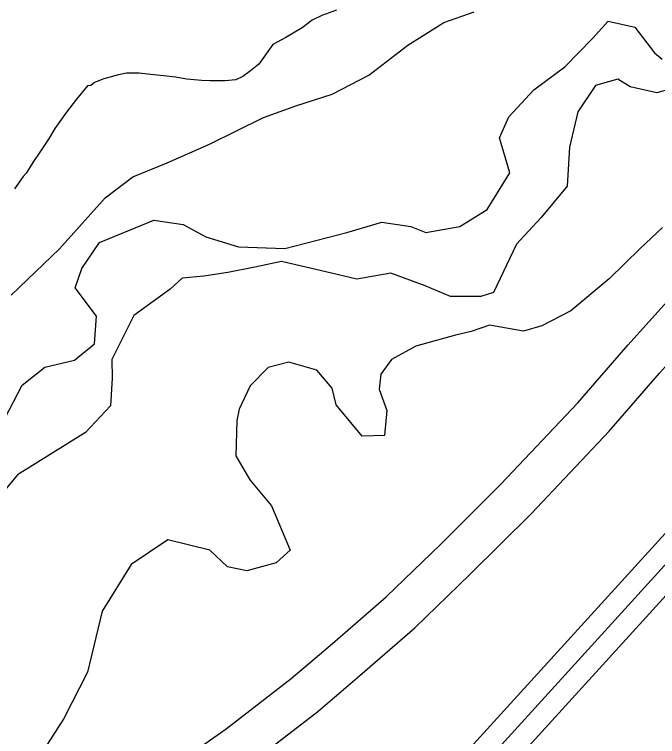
# Model space of a CAD drawing. Extents: x 3313442 to 3351311, y 721974 to 747360.
# Drawn here: x 3324640 to 3325097, y 736444 to 736957 of the extents above; entities that cross this region are included whole.
import ezdxf

# ---------------------------------------------------------------- set-up
doc = ezdxf.new("R2010")
doc.units = 0
for name, color, linetype in [('V-ROAD-CNTR', 7, 'Continuous'), ('V-SITE-VEGE', 7, 'Continuous'), ('V-TOPO-SHOR', 7, 'Continuous')]:
    doc.layers.add(name, color=color, linetype=linetype)

msp = doc.modelspace()

# ---------------------------------------------------------------- linework, layer by layer
at = {"layer": 'V-ROAD-CNTR'}
for points in [[(3324733.57, 736409.52), (3324789.99, 736449.21), (3324836.31, 736484.99), (3324865.7, 736509.88), (3324903.97, 736543.25), (3324942.4, 736580.33), (3324985.38, 736623.18), (3325040.09, 736681.17), (3325075.73, 736721.99), (3325105.8, 736755.46), (3325136.48, 736789.91), (3325170.32, 736828.91), (3325216.11, 736881.79), (3325252.67, 736923.4), (3325268.43, 736941.13), (3325279.3, 736954.45), (3325298.96, 736977.11)], [(3324807.8, 736425.06), (3324855.19, 736461.67), (3324885.25, 736487.13), (3324924.25, 736521.13), (3324963.4, 736558.91), (3325006.88, 736602.25), (3325062.31, 736661), (3325098.19, 736702.1), (3325128.16, 736735.46), (3325159.01, 736770.11), (3325192.98, 736809.26), (3325238.72, 736862.07), (3325275.15, 736903.53), (3325291.28, 736921.67), (3325302.26, 736935.14), (3325308.37, 736942.18)], [(3325126.26, 736614.53), (3324903.84, 736370.09)], [(3325137.35, 736604.43), (3324914.94, 736359.99)], [(3325148.45, 736594.34), (3324926.03, 736349.9)]]:
    msp.add_lwpolyline(points, dxfattribs=at)
at = {"layer": 'V-SITE-VEGE'}
for p, q in [((3324944.77, 736951.56), (3324966.5, 736959.11)), ((3324919.29, 736935.43), (3324944.77, 736951.56)), ((3324891.5, 736913.97), (3324919.29, 736935.43)), ((3324865.41, 736900.49), (3324891.5, 736913.97)), ((3324839.57, 736892.31), (3324865.41, 736900.49)), ((3324816.67, 736883.86), (3324839.57, 736892.31)), ((3324778.26, 736864.96), (3324816.67, 736883.86)), ((3324748.04, 736851.73), (3324778.26, 736864.96)), ((3324723.69, 736841.8), (3324748.04, 736851.73)), ((3324704.09, 736826.9), (3324723.69, 736841.8)), ((3324671.72, 736790.68), (3324704.09, 736826.9)), ((3325100.39, 736805.69), (3325084.33, 736790.82)), ((3324637.27, 736757.68), (3324671.72, 736790.68)), ((3325084.33, 736790.82), (3325062.43, 736769.13)), ((3325062.43, 736769.13), (3325035.24, 736746.5)), ((3325035.24, 736746.5), (3325014.43, 736735.72)), ((3324977.32, 736736.27), (3324964.4, 736731.74)), ((3325001.5, 736732.07), (3324977.32, 736736.27)), ((3325014.43, 736735.72), (3325001.5, 736732.07)), ((3324964.4, 736731.74), (3324953.23, 736729.28)), ((3324953.23, 736729.28), (3324925.03, 736721.37)), ((3324925.03, 736721.37), (3324907.74, 736711.79)), ((3324834.71, 736709.97), (3324820.02, 736706.3)), ((3324854.5, 736704.25), (3324834.71, 736709.97)), ((3324907.74, 736711.79), (3324900.17, 736701.42)), ((3324820.02, 736706.3), (3324807.18, 736693.23)), ((3324865.51, 736691.39), (3324854.5, 736704.25)), ((3324900.17, 736701.42), (3324898.79, 736690.8)), ((3324807.18, 736693.23), (3324799.38, 736676.66)), ((3324868.27, 736679.63), (3324865.51, 736691.39)), ((3324898.79, 736690.8), (3324904.23, 736675.54)), ((3324886.72, 736657.42), (3324868.27, 736679.63)), ((3324799.38, 736676.66), (3324797.69, 736668.41)), ((3324904.23, 736675.54), (3324902.62, 736657.85)), ((3324797.69, 736668.41), (3324797.02, 736643.36)), ((3324902.62, 736657.85), (3324886.72, 736657.42)), ((3324797.02, 736643.36), (3324806.89, 736626.37)), ((3324806.89, 736626.37), (3324822.37, 736607.96)), ((3324822.37, 736607.96), (3324835.61, 736576.27)), ((3324748.67, 736583.74), (3324722.61, 736566.13)), ((3324778.48, 736576.35), (3324748.67, 736583.74)), ((3324790.95, 736564.38), (3324778.48, 736576.35)), ((3324835.61, 736576.27), (3324825.68, 736567.34)), ((3324722.61, 736566.13), (3324702, 736532.96)), ((3324825.68, 736567.34), (3324804.82, 736561.56)), ((3324804.82, 736561.56), (3324790.95, 736564.38)), ((3324702, 736532.96), (3324691.49, 736489.58)), ((3324691.49, 736489.58), (3324674.7, 736456.74)), ((3324674.7, 736456.74), (3324641.88, 736405.79))]:
    msp.add_line(p, q, dxfattribs=at)
msp.add_lwpolyline([(3324868.59, 736960.18), (3324858.1, 736956.4), (3324851.29, 736953.22), (3324844.23, 736947.76), (3324832.62, 736940.84), (3324823.28, 736935.93), (3324813.44, 736921.92), (3324807.5, 736917.03), (3324801.85, 736913.01), (3324797.03, 736910.69), (3324789.36, 736910.06), (3324778.83, 736909.98), (3324772.58, 736910.21), (3324762.04, 736911.26), (3324754.07, 736912.62), (3324745.81, 736913.69), (3324734.14, 736914.74), (3324728.17, 736915.54), (3324719.35, 736915.47), (3324713.67, 736914.29), (3324703.17, 736911.36), (3324696.37, 736908.74), (3324693.82, 736906.73), (3324691.55, 736906.43), (3324683.66, 736896.98), (3324676.62, 736887.82), (3324668.19, 736876.09), (3324664.26, 736869.24), (3324657.24, 736858.66), (3324653.02, 736852.65), (3324647.97, 736844.36), (3324645.71, 736842.07), (3324639.52, 736833.2)], dxfattribs=at)
at = {"layer": 'V-TOPO-SHOR'}
for points in [[(3324632.81, 736670.03), (3324644.97, 736693.7), (3324661.21, 736706.47), (3324682.27, 736711.49), (3324696.57, 736723.06), (3324697.84, 736742.65), (3324682.66, 736762.77), (3324687.53, 736776.54), (3324700.16, 736795.13), (3324738.67, 736810.99), (3324759.46, 736807.78), (3324775.64, 736799.03), (3324798.84, 736791.95), (3324831.73, 736790.89), (3324875.79, 736802.13), (3324900.72, 736809.56), (3324921.51, 736806.36), (3324932.14, 736802.22), (3324956.34, 736806.5), (3324975.73, 736818.54), (3324991.77, 736844.62), (3324984.34, 736869.55), (3324991.15, 736884.53), (3325008.86, 736903.59), (3325030.92, 736919.98), (3325050.57, 736940.24), (3325061.73, 736952.54), (3325080.59, 736948.14), (3325094.56, 736929.96), (3325100.11, 736925.34)], [(3325112.15, 736905.96), (3325096.18, 736901.41), (3325077.32, 736905.82), (3325068.63, 736911.16), (3325052.65, 736906.61), (3325040.02, 736888.02), (3325034.15, 736862.88), (3325032.62, 736835.07), (3325014.17, 736812.87), (3324996.46, 736793.81), (3324980.16, 736759.51), (3324971.2, 736756.63), (3324949.67, 736756.69), (3324931.55, 736764.24), (3324907.15, 736773.26), (3324882.95, 736768.98), (3324860.95, 736774.12), (3324829.53, 736781.46), (3324810.41, 736777.65), (3324791.29, 736773.83), (3324774.11, 736771.22), (3324758.87, 736769.81), (3324750.38, 736761.85), (3324724.45, 736743.06), (3324708.88, 736711.9), (3324709.08, 736698.6), (3324707.82, 736679.01), (3324690.11, 736659.95), (3324641.65, 736629.85), (3324627.81, 736613.2)]]:
    msp.add_lwpolyline(points, dxfattribs=at)

doc.saveas('drawing.dxf')
